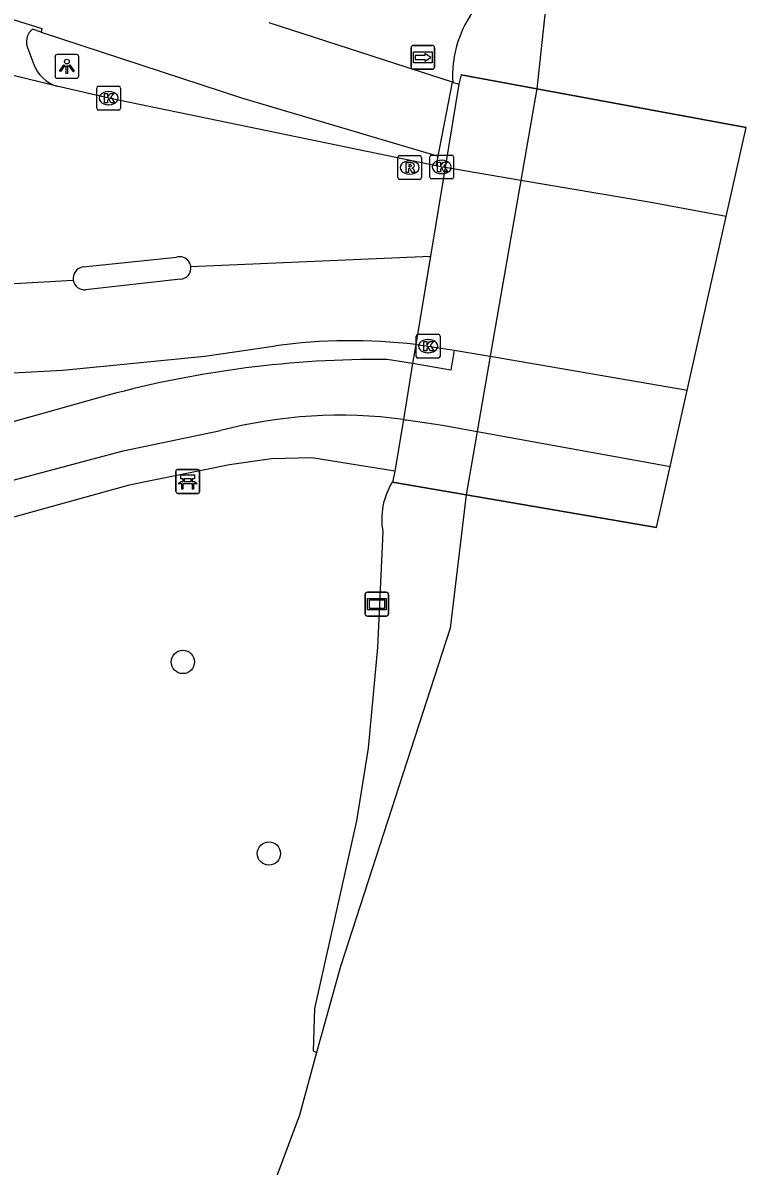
# Model space of a CAD drawing. Extents: x 159822 to 160765, y 380693 to 381634.
# Drawn here: x 160543.76 to 160574.15, y 380841.08 to 380889.11 of the extents above; entities that cross this region are included whole.
import ezdxf

# ---------------------------------------------------------------- set-up
doc = ezdxf.new("R2010")
doc.units = 0
for name, color, linetype in [('IMGEO_Bank', 7, 'Continuous'), ('IMGEO_Berm_groen', 7, 'Continuous'), ('IMGEO_Boom', 7, 'Continuous'), ('IMGEO_Dek', 7, 'Continuous'), ('IMGEO_Fietspad_gesloten', 7, 'Continuous'), ('IMGEO_Fietspad_open', 7, 'Continuous'), ('IMGEO_Groenvoorziening', 7, 'Continuous'), ('IMGEO_Hek', 7, 'Continuous'), ('IMGEO_Kolk', 7, 'Continuous'), ('IMGEO_Lichtpunt', 7, 'Continuous'), ('IMGEO_Loofbos', 7, 'Continuous'), ('IMGEO_Rijbaan_lokaal_gesloten', 7, 'Continuous'), ('IMGEO_Rijbaan_lokaal_open', 7, 'Continuous'), ('IMGEO_Rioolput', 7, 'Continuous'), ('IMGEO_Verklikker', 7, 'Continuous'), ('IMGEO_Voetpad_open', 7, 'Continuous'), ('IMGEO_Waterloop', 7, 'Continuous'), ('IMGEO_Wegwijzer', 7, 'Continuous')]:
    doc.layers.add(name, color=color, linetype=linetype)

msp = doc.modelspace()

# ---------------------------------------------------------------- linework, layer by layer
at = {"layer": 'IMGEO_Bank'}
for p, q in [((160550.186, 380869.419), (160550.186, 380870.26)), ((160550.186, 380870.26), (160550.186, 380869.419)), ((160550.261, 380870.344), (160551.102, 380870.344)), ((160551.102, 380870.344), (160550.261, 380870.344)), ((160551.186, 380870.269), (160551.186, 380869.428)), ((160551.186, 380869.428), (160551.186, 380870.269)), ((160550.883, 380869.742), (160550.49, 380869.742)), ((160550.495, 380869.85), (160550.495, 380869.956)), ((160550.539, 380869.956), (160550.539, 380869.85)), ((160550.827, 380869.962), (160550.545, 380869.962)), ((160550.545, 380869.844), (160550.827, 380869.844)), ((160550.833, 380869.85), (160550.833, 380869.956)), ((160550.877, 380869.956), (160550.877, 380869.85)), ((160551.111, 380869.344), (160550.27, 380869.344)), ((160550.27, 380869.344), (160551.111, 380869.344))]:
    msp.add_line(p, q, dxfattribs=at)
for points in [[(160550.489, 380869.962), (160550.403, 380869.962), (160550.403, 380870.123), (160550.966, 380870.123), (160550.966, 380869.962), (160550.883, 380869.962)], [(160550.433, 380869.742), (160550.291, 380869.742), (160550.403, 380869.844), (160550.489, 380869.844)], [(160550.483, 380869.735), (160550.483, 380869.528), (160550.44, 380869.528), (160550.44, 380869.735)], [(160550.883, 380869.844), (160550.966, 380869.844), (160551.078, 380869.742), (160550.939, 380869.742)], [(160550.933, 380869.735), (160550.933, 380869.528), (160550.889, 380869.528), (160550.889, 380869.735)]]:
    msp.add_lwpolyline(points, dxfattribs=at)
for centre, radius, start, end in [((160550.264, 380870.266), 0.0779, 92.4484, 184.2845), ((160550.264, 380870.266), 0.0779, 92.4484, 184.2845), ((160551.108, 380870.266), 0.0779, 2.4484, 94.2845), ((160551.108, 380870.266), 0.0779, 2.4484, 94.2845), ((160550.433, 380869.735), 0.00671, 2.8957, 87.1043), ((160550.49, 380869.735), 0.00671, 92.8957, 177.1043), ((160550.488, 380869.955), 0.00671, 2.8957, 87.1043), ((160550.488, 380869.851), 0.00671, 272.8957, 357.1043), ((160550.545, 380869.955), 0.00671, 92.8957, 177.1043), ((160550.545, 380869.851), 0.00671, 182.8957, 267.1043), ((160550.827, 380869.955), 0.00671, 2.8957, 87.1043), ((160550.827, 380869.851), 0.00671, 272.8957, 357.1043), ((160550.884, 380869.955), 0.00671, 92.8957, 177.1043), ((160550.884, 380869.851), 0.00671, 182.8957, 267.1043), ((160550.882, 380869.735), 0.00671, 2.8957, 87.1043), ((160550.939, 380869.735), 0.00671, 92.8957, 177.1043), ((160550.264, 380869.422), 0.0779, 182.4484, 274.2845), ((160550.264, 380869.422), 0.0779, 182.4484, 274.2845), ((160551.108, 380869.422), 0.0779, 272.4484, 4.2845), ((160551.108, 380869.422), 0.0779, 272.4484, 4.2845)]:
    msp.add_arc(centre, radius, start, end, dxfattribs=at)
at = {"layer": 'IMGEO_Berm_groen'}
msp.add_lwpolyline([(160560.268, 380875.596), (160560.135, 380874.794)], dxfattribs=at)
msp.add_arc((160566.51, 380886.877), 4.699, 145.6772, 183.1873, dxfattribs=at)
at = {"layer": 'IMGEO_Boom'}
for centre in [(160550.481, 380862.263), (160554.097, 380854.214)]:
    msp.add_circle(centre, 0.489, dxfattribs=at)
at = {"layer": 'IMGEO_Dek'}
msp.add_lwpolyline([(160570.388, 380867.907), (160572.476, 380877.238), (160574.149, 380884.713), (160574.149, 380884.713), (160565.349, 380886.344), (160562.178, 380886.932), (160562.075, 380886.533), (160561.496, 380883.031), (160560.268, 380875.596), (160560.135, 380874.794), (160559.747, 380872.448), (160559.389, 380870.28), (160559.365, 380870.134), (160559.283, 380869.815), (160562.38, 380869.285)], close=True, dxfattribs=at)
at = {"layer": 'IMGEO_Fietspad_gesloten'}
for points in [[(160544.527, 380888.723), (160552.941, 380885.966), (160561.203, 380883.508)], [(160561.818, 380886.616), (160554.106, 380889.112)], [(160561.203, 380883.508), (160561.818, 380886.616)], [(160561.818, 380886.616), (160562.075, 380886.533), (160561.496, 380883.031)], [(160561.123, 380883.103), (160561.203, 380883.508)], [(160560.135, 380874.794), (160559.072, 380874.97)], [(160560.135, 380874.794), (160559.747, 380872.448)], [(160547.289, 380873.455), (160533.25, 380869.528)], [(160537.816, 380868.426), (160547.97, 380871.132), (160552.066, 380871.986)]]:
    msp.add_lwpolyline(points, dxfattribs=at)
for centre, radius, start, end in [((160558.713, 380831.186), 43.785, 89.5297, 105.1236), ((160557.078, 380852.738), 19.889, 82.2884, 104.5958)]:
    msp.add_arc(centre, radius, start, end, dxfattribs=at)
at = {"layer": 'IMGEO_Fietspad_open'}
for points in [[(160561.879, 380875.363), (160561.747, 380874.526), (160560.135, 380874.794)], [(160559.747, 380872.448), (160559.813, 380872.439), (160559.879, 380872.43), (160561.384, 380872.211), (160562.843, 380871.947), (160570.964, 380870.48)]]:
    msp.add_lwpolyline(points, dxfattribs=at)
at = {"layer": 'IMGEO_Groenvoorziening'}
msp.add_lwpolyline([(160560.268, 380875.596), (160560.135, 380874.794)], dxfattribs=at)
at = {"layer": 'IMGEO_Hek'}
for points in [[(160562.178, 380886.932), (160565.349, 380886.344)], [(160565.349, 380886.344), (160574.149, 380884.713)], [(160574.149, 380884.713), (160574.149, 380884.713)], [(160562.38, 380869.285), (160559.283, 380869.815)], [(160570.388, 380867.907), (160562.38, 380869.285)]]:
    msp.add_lwpolyline(points, dxfattribs=at)
at = {"layer": 'IMGEO_Kolk'}
for p, q in [((160546.864, 380885.522), (160546.864, 380886.374)), ((160546.939, 380886.448), (160547.791, 380886.448)), ((160547.865, 380886.374), (160547.865, 380885.522)), ((160547.352, 380886.228), (160547.377, 380886.228)), ((160547.791, 380885.448), (160546.939, 380885.448)), ((160547.375, 380885.668), (160547.35, 380885.668)), ((160560.857, 380882.63), (160560.857, 380883.482)), ((160560.932, 380883.556), (160561.784, 380883.556)), ((160561.858, 380883.482), (160561.858, 380882.63)), ((160561.345, 380883.336), (160561.37, 380883.336)), ((160561.784, 380882.556), (160560.932, 380882.556)), ((160561.368, 380882.776), (160561.343, 380882.776)), ((160560.286, 380875.101), (160560.286, 380875.953)), ((160560.361, 380876.027), (160561.213, 380876.027)), ((160560.774, 380875.807), (160560.799, 380875.807)), ((160561.287, 380875.953), (160561.287, 380875.101)), ((160560.797, 380875.247), (160560.772, 380875.247)), ((160561.213, 380875.027), (160560.361, 380875.027))]:
    msp.add_line(p, q, dxfattribs=at)
for points in [[(160546.864, 380885.522), (160546.864, 380886.374)], [(160546.939, 380886.448), (160547.791, 380886.448)], [(160547.865, 380886.374), (160547.865, 380885.522)], [(160547.185, 380886.148), (160547.308, 380886.148), (160547.308, 380885.997), (160547.438, 380886.148), (160547.602, 380886.148), (160547.456, 380885.997), (160547.609, 380885.748), (160547.457, 380885.748), (160547.372, 380885.912), (160547.308, 380885.845), (160547.308, 380885.748), (160547.185, 380885.748), (160547.185, 380886.148)], [(160547.791, 380885.448), (160546.939, 380885.448)], [(160560.857, 380882.63), (160560.857, 380883.482)], [(160560.932, 380883.556), (160561.784, 380883.556)], [(160561.858, 380883.482), (160561.858, 380882.63)], [(160561.178, 380883.256), (160561.301, 380883.256), (160561.301, 380883.105), (160561.431, 380883.256), (160561.595, 380883.256), (160561.449, 380883.105), (160561.602, 380882.856), (160561.45, 380882.856), (160561.365, 380883.02), (160561.301, 380882.953), (160561.301, 380882.856), (160561.178, 380882.856), (160561.178, 380883.256)], [(160561.784, 380882.556), (160560.932, 380882.556)], [(160560.286, 380875.101), (160560.286, 380875.953)], [(160560.361, 380876.027), (160561.213, 380876.027)], [(160560.607, 380875.727), (160560.73, 380875.727), (160560.73, 380875.576), (160560.86, 380875.727), (160561.024, 380875.727), (160560.878, 380875.576), (160561.031, 380875.327), (160560.879, 380875.327), (160560.794, 380875.491), (160560.73, 380875.424), (160560.73, 380875.327), (160560.607, 380875.327), (160560.607, 380875.727)], [(160561.287, 380875.953), (160561.287, 380875.101)], [(160561.213, 380875.027), (160560.361, 380875.027)]]:
    msp.add_lwpolyline(points, dxfattribs=at)
for centre, start, end in [((160546.941, 380886.372), 91.552, 178.448), ((160546.941, 380886.372), 91.552, 178.448), ((160547.789, 380886.372), 1.552, 88.448), ((160547.789, 380886.372), 1.552, 88.448), ((160546.941, 380885.524), 181.552, 268.448), ((160546.941, 380885.524), 181.552, 268.448), ((160547.789, 380885.524), 271.552, 358.448), ((160547.789, 380885.524), 271.552, 358.448), ((160560.934, 380883.48), 91.552, 178.448), ((160560.934, 380883.48), 91.552, 178.448), ((160561.782, 380883.48), 1.552, 88.448), ((160561.782, 380883.48), 1.552, 88.448), ((160560.934, 380882.632), 181.552, 268.448), ((160560.934, 380882.632), 181.552, 268.448), ((160561.782, 380882.632), 271.552, 358.448), ((160561.782, 380882.632), 271.552, 358.448), ((160560.363, 380875.951), 91.552, 178.448), ((160560.363, 380875.951), 91.552, 178.448), ((160561.211, 380875.951), 1.552, 88.448), ((160561.211, 380875.951), 1.552, 88.448), ((160560.363, 380875.103), 181.552, 268.448), ((160560.363, 380875.103), 181.552, 268.448), ((160561.211, 380875.103), 271.552, 358.448), ((160561.211, 380875.103), 271.552, 358.448)]:
    msp.add_arc(centre, 0.0765, start, end, dxfattribs=at)
for centre, major_axis, ratio, start_param, end_param in [((160547.351, 380885.948), (-0.387, 0.002), 0.722429, 4.712389, 7.853982), ((160547.376, 380885.948), (-0.39, 0.002), 0.717154, 1.570796, 4.712389), ((160561.344, 380883.056), (-0.387, 0.002), 0.722429, 4.712389, 7.853982), ((160561.369, 380883.056), (-0.39, 0.002), 0.717154, 1.570796, 4.712389), ((160560.773, 380875.527), (-0.387, 0.002), 0.722429, 4.712389, 7.853982), ((160560.798, 380875.527), (-0.39, 0.002), 0.717154, 1.570796, 4.712389)]:
    msp.add_ellipse(centre, major_axis=major_axis, ratio=ratio, start_param=start_param, end_param=end_param, dxfattribs=at)
at = {"layer": 'IMGEO_Lichtpunt'}
for p, q in [((160546.011, 380887.782), (160545.203, 380887.782)), ((160546.011, 380887.782), (160545.203, 380887.782)), ((160545.109, 380887.687), (160545.109, 380886.88)), ((160545.109, 380887.687), (160545.109, 380886.88)), ((160546.105, 380886.88), (160546.105, 380887.687)), ((160546.105, 380886.88), (160546.105, 380887.687)), ((160545.203, 380886.786), (160546.011, 380886.786)), ((160545.203, 380886.786), (160546.011, 380886.786))]:
    msp.add_line(p, q, dxfattribs=at)
for points in [[(160545.483, 380887.351), (160545.522, 380887.323), (160545.334, 380887.061), (160545.296, 380887.088), (160545.483, 380887.351)], [(160545.585, 380887.303), (160545.632, 380887.303), (160545.632, 380886.981), (160545.585, 380886.981), (160545.585, 380887.303)], [(160545.695, 380887.323), (160545.733, 380887.35), (160545.92, 380887.088), (160545.881, 380887.06), (160545.695, 380887.323)]]:
    msp.add_lwpolyline(points, dxfattribs=at)
msp.add_circle((160545.608, 380887.485), 0.0994, dxfattribs=at)
for centre, start, end in [((160545.203, 380887.687), 90, 180), ((160545.203, 380887.687), 90, 180), ((160546.011, 380887.687), 0, 90), ((160546.011, 380887.687), 0, 90), ((160545.203, 380886.88), 180, 270), ((160545.203, 380886.88), 180, 270), ((160546.011, 380886.88), 270, 0), ((160546.011, 380886.88), 270, 360)]:
    msp.add_arc(centre, 0.0946, start, end, dxfattribs=at)
at = {"layer": 'IMGEO_Loofbos'}
for points in [[(160559.389, 380870.28), (160559.365, 380870.134), (160559.283, 380869.815)], [(160558.886, 380867.729), (160558.656, 380862.874), (160558.273, 380858.639), (160557.779, 380855.585), (160556.007, 380847.705), (160555.953, 380845.927), (160556.093, 380845.856)]]:
    msp.add_lwpolyline(points, dxfattribs=at)
msp.add_arc((160561.755, 380868.264), 2.919, 147.8935, 190.5556, dxfattribs=at)
at = {"layer": 'IMGEO_Rijbaan_lokaal_gesloten'}
for points in [[(160545.183, 380886.453), (160534.288, 380889.115)], [(160561.123, 380883.103), (160547.365, 380885.947), (160545.183, 380886.453)], [(160561.496, 380883.031), (160560.881, 380879.306)], [(160561.496, 380883.031), (160561.357, 380883.055), (160561.123, 380883.103)], [(160573.311, 380880.969), (160573.311, 380880.969), (160570.077, 380881.573), (160564.678, 380882.491), (160561.496, 380883.031)], [(160546.295, 380878.856), (160550.215, 380879.264)], [(160550.819, 380878.881), (160560.881, 380879.306)], [(160560.881, 380879.306), (160560.268, 380875.596)], [(160530.301, 380878.41), (160535.487, 380878.04), (160540.685, 380878.001), (160545.876, 380878.295)], [(160550.383, 380878.342), (160546.395, 380877.901)], [(160541.996, 380874.344), (160545.433, 380874.516), (160551.398, 380875.11), (160554.369, 380875.542)], [(160560.268, 380875.596), (160560.787, 380875.528), (160561.879, 380875.363)], [(160561.879, 380875.363), (160563.393, 380875.104), (160571.68, 380873.683)]]:
    msp.add_lwpolyline(points, dxfattribs=at)
for centre, radius, start, end in [((160550.351, 380878.825), 0.46, 78.8786, 107.2271), ((160550.353, 380878.813), 0.471, 8.281, 79.3505), ((160546.349, 380878.379), 0.48, 96.445, 190.0443), ((160550.352, 380878.813), 0.472, 273.7296, 8.3312), ((160546.347, 380878.377), 0.478, 189.8678, 275.7242), ((160557.528, 380852.649), 23.11, 83.1917, 97.8572)]:
    msp.add_arc(centre, radius, start, end, dxfattribs=at)
at = {"layer": 'IMGEO_Rijbaan_lokaal_open'}
for points in [[(160536.248, 380891.18), (160536.375, 380891.457), (160544.557, 380888.869), (160544.527, 380888.723)], [(160544.527, 380888.723), (160544.158, 380888.844)], [(160543.923, 380888.151), (160544.215, 380887.366)]]:
    msp.add_lwpolyline(points, dxfattribs=at)
for centre, radius, start, end in [((160544.607, 380888.306), 0.701, 129.7955, 192.7404), ((160545.619, 380887.885), 1.497, 200.2853, 253.0644)]:
    msp.add_arc(centre, radius, start, end, dxfattribs=at)
at = {"layer": 'IMGEO_Rioolput'}
for p, q in [((160559.513, 380882.608), (160559.513, 380883.46)), ((160559.588, 380883.534), (160560.44, 380883.534)), ((160560.514, 380883.46), (160560.514, 380882.608)), ((160560.001, 380883.314), (160560.026, 380883.314)), ((160560.44, 380882.534), (160559.588, 380882.534)), ((160560.024, 380882.754), (160559.999, 380882.754))]:
    msp.add_line(p, q, dxfattribs=at)
for points in [[(160559.513, 380882.608), (160559.513, 380883.46)], [(160559.588, 380883.534), (160560.44, 380883.534)], [(160560.514, 380883.46), (160560.514, 380882.608)], [(160560.102, 380883.232), (160559.85, 380883.234), (160559.85, 380882.834)], [(160559.85, 380882.834), (160559.974, 380882.834), (160559.974, 380882.996), (160559.985, 380882.996)], [(160560.028, 380883.153), (160559.974, 380883.153), (160559.974, 380883.072)], [(160559.974, 380883.072), (160560.026, 380883.072)], [(160560.032, 380882.967), (160560.103, 380882.834), (160560.243, 380882.834), (160560.178, 380882.96)], [(160560.44, 380882.534), (160559.588, 380882.534)]]:
    msp.add_lwpolyline(points, dxfattribs=at)
for centre, radius, start, end in [((160559.59, 380883.458), 0.0765, 91.552, 178.448), ((160559.59, 380883.458), 0.0765, 91.552, 178.448), ((160560.438, 380883.458), 0.0765, 1.552, 88.448), ((160560.438, 380883.458), 0.0765, 1.552, 88.448), ((160559.984, 380882.943), 0.0533, 26.0293, 88.6989), ((160560.01, 380883.261), 0.19, 274.7715, 282.9687), ((160560.034, 380883.057), 0.0964, 77.0061, 93.1865), ((160560.048, 380883.114), 0.0378, 276.6634, 79.6772), ((160560.101, 380883.122), 0.109, 350.3612, 89.416), ((160560.099, 380883.122), 0.112, 277.5842, 350.9817), ((160560.083, 380882.907), 0.108, 29.5134, 73.7905), ((160559.59, 380882.61), 0.0765, 181.552, 268.448), ((160559.59, 380882.61), 0.0765, 181.552, 268.448), ((160560.438, 380882.61), 0.0765, 271.552, 358.448), ((160560.438, 380882.61), 0.0765, 271.552, 358.448)]:
    msp.add_arc(centre, radius, start, end, dxfattribs=at)
for centre, major_axis, ratio, start_param, end_param in [((160560, 380883.034), (-0.387, 0.002), 0.722429, 4.712389, 7.853982), ((160560.025, 380883.034), (-0.39, 0.002), 0.717154, 1.570796, 4.712389)]:
    msp.add_ellipse(centre, major_axis=major_axis, ratio=ratio, start_param=start_param, end_param=end_param, dxfattribs=at)
at = {"layer": 'IMGEO_Verklikker'}
for p, q in [((160558.237, 380865.19), (160559.027, 380865.19)), ((160559.027, 380865.19), (160558.237, 380865.19)), ((160558.137, 380864.29), (160558.137, 380865.09)), ((160558.137, 380865.09), (160558.137, 380864.29)), ((160559.127, 380865.09), (160559.127, 380864.29)), ((160559.127, 380864.29), (160559.127, 380865.09)), ((160559.027, 380864.19), (160558.237, 380864.19)), ((160558.237, 380864.19), (160559.027, 380864.19))]:
    msp.add_line(p, q, dxfattribs=at)
for points in [[(160558.238, 380864.922), (160559.026, 380864.922), (160559.026, 380864.458), (160558.238, 380864.458), (160558.238, 380864.922)], [(160558.303, 380864.857), (160558.303, 380864.523), (160558.961, 380864.523), (160558.961, 380864.857), (160558.303, 380864.857)]]:
    msp.add_lwpolyline(points, dxfattribs=at)
for centre, start, end in [((160558.237, 380865.09), 90, 180), ((160558.237, 380865.09), 90, 180), ((160559.027, 380865.09), 0, 90), ((160559.027, 380865.09), 360, 90), ((160558.237, 380864.29), 180, 270), ((160558.237, 380864.29), 180, 270), ((160559.027, 380864.29), 270, 0), ((160559.027, 380864.29), 270, 0)]:
    msp.add_arc(centre, 0.1, start, end, dxfattribs=at)
at = {"layer": 'IMGEO_Voetpad_open'}
for points in [[(160559.747, 380872.448), (160559.389, 380870.28)], [(160559.389, 380870.28), (160555.906, 380870.841), (160554.21, 380870.789), (160552.435, 380870.538), (160548.219, 380869.69), (160539.672, 380867.33)]]:
    msp.add_lwpolyline(points, dxfattribs=at)
at = {"layer": 'IMGEO_Waterloop'}
for points in [[(160566.105, 380891.748), (160565.733, 380889.841), (160565.349, 380886.344), (160565.279, 380885.94), (160564.678, 380882.491), (160564.148, 380879.444), (160563.393, 380875.104), (160562.843, 380871.947), (160562.436, 380869.608), (160562.38, 380869.285), (160561.717, 380863.684), (160557.1, 380849.475), (160556.093, 380845.856)], [(160556.093, 380845.856), (160555.386, 380843.224), (160554.424, 380840.674), (160553.122, 380838.178), (160551.728, 380834.7), (160547.392, 380826.555), (160544.2, 380821.3), (160542.555, 380819.019), (160535.747, 380812.512)]]:
    msp.add_lwpolyline(points, dxfattribs=at)
at = {"layer": 'IMGEO_Wegwijzer'}
for p, q in [((160560.071, 380887.262), (160560.071, 380888.062)), ((160560.071, 380888.062), (160560.071, 380887.262)), ((160560.171, 380888.162), (160560.961, 380888.162)), ((160560.961, 380888.162), (160560.171, 380888.162)), ((160561.061, 380888.062), (160561.061, 380887.262)), ((160561.061, 380887.262), (160561.061, 380888.062)), ((160560.961, 380887.162), (160560.171, 380887.162)), ((160560.171, 380887.162), (160560.961, 380887.162))]:
    msp.add_line(p, q, dxfattribs=at)
for points in [[(160560.172, 380887.894), (160560.96, 380887.894), (160560.96, 380887.43), (160560.172, 380887.43), (160560.172, 380887.894)], [(160560.237, 380887.746), (160560.237, 380887.662), (160560.237, 380887.578), (160560.648, 380887.578), (160560.648, 380887.495), (160560.895, 380887.662), (160560.648, 380887.829), (160560.648, 380887.746), (160560.237, 380887.746)]]:
    msp.add_lwpolyline(points, dxfattribs=at)
for centre, start, end in [((160560.171, 380888.062), 90, 180), ((160560.171, 380888.062), 90, 180), ((160560.961, 380888.062), 0, 90), ((160560.961, 380888.062), 360, 90), ((160560.171, 380887.262), 180, 270), ((160560.171, 380887.262), 180, 270), ((160560.961, 380887.262), 270, 0), ((160560.961, 380887.262), 270, 0)]:
    msp.add_arc(centre, 0.1, start, end, dxfattribs=at)

doc.saveas('drawing.dxf')
